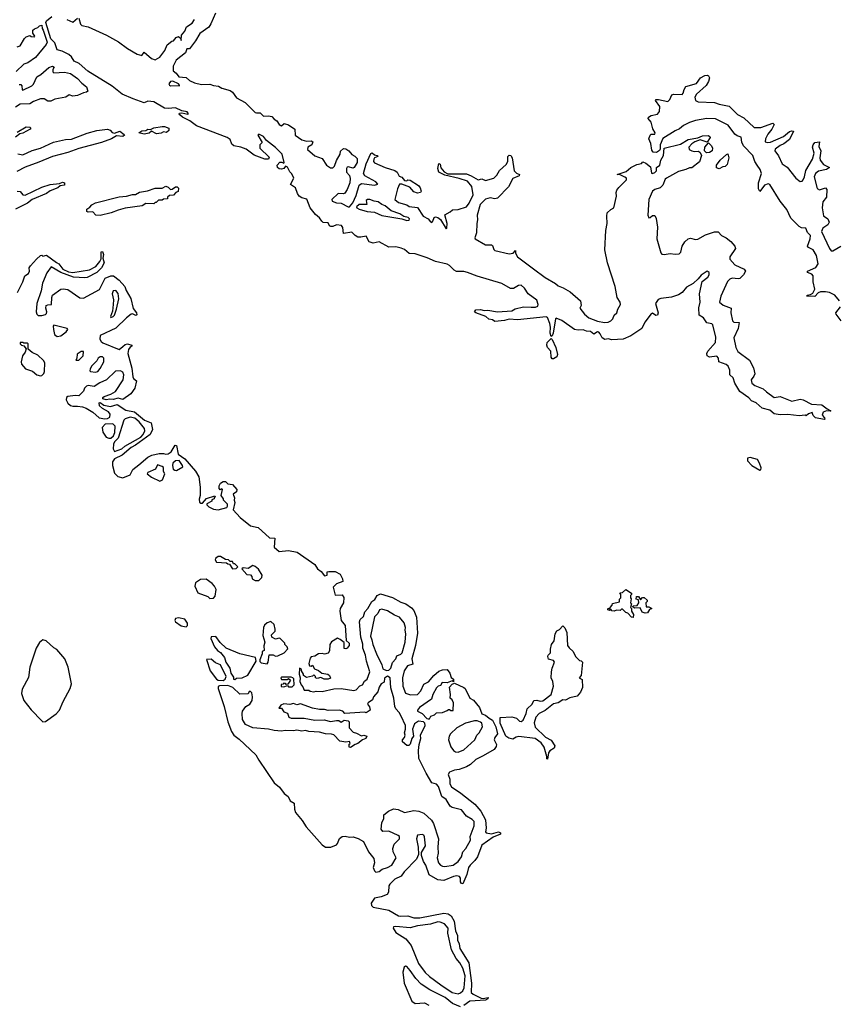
# Model space of a CAD drawing. Extents: x 2219101 to 2444320, y 201258 to 358766.
# Tile 317 of 349: x 2356600 to 2363455, y 309478 to 317734. Entities that reach past the tile are written whole.
import ezdxf

# ---------------------------------------------------------------- set-up
doc = ezdxf.new("R2010")
doc.units = 0

msp = doc.modelspace()

# ---------------------------------------------------------------- linework, layer by layer
at = {"layer": '0CON10XD'}
for points in [[(2358241.7, 317788.3), (2358202.1, 317697.9), (2358185, 317670), (2358111.1, 317618.9), (2358073.9, 317555), (2358025, 317490), (2358001.7, 317488.3), (2357990, 317455), (2357912.1, 317395), (2357886.2, 317345), (2357885.8, 317305), (2357913.3, 317285), (2357933.9, 317253.9), (2357995, 317248.8), (2358025, 317223.3), (2358065, 317203.3), (2358125, 317190), (2358195, 317193.3), (2358225, 317181.2), (2358267.3, 317177.3), (2358295, 317160), (2358365, 317140), (2358384.6, 317124.6), (2358417.2, 317077.2), (2358490.3, 317040.3), (2358575, 316956.2), (2358585, 316951.2), (2358615, 316953.3), (2358645, 316924.2), (2358685, 316927.8), (2358713, 316923), (2358735, 316898.8), (2358756, 316886), (2358775, 316853.3), (2358790, 316845), (2358796.2, 316843.8), (2358818, 316862), (2358855, 316852), (2358906.7, 316815), (2358910, 316765), (2358966.2, 316726.2), (2359004.4, 316714.4), (2359045, 316717.5), (2359058.3, 316708.3), (2359050.8, 316685), (2359015.8, 316665), (2359012.9, 316645), (2359075, 316592.5), (2359135, 316568.8), (2359172.5, 316515), (2359205, 316490), (2359225, 316490), (2359240.6, 316505), (2359257.3, 316552.7), (2359287.1, 316605), (2359290.3, 316629.7), (2359315, 316652.1), (2359335, 316651.1), (2359360.6, 316635), (2359385, 316602.5), (2359410.5, 316590.5), (2359428.3, 316568.3), (2359428.3, 316535), (2359405, 316493.8), (2359395, 316489.1), (2359355, 316500), (2359345, 316495.7), (2359340.6, 316485), (2359340.8, 316455), (2359365, 316426.2), (2359371.8, 316401.8), (2359366.8, 316365), (2359345, 316310.3), (2359325, 316280), (2359315, 316274.4), (2359270, 316275), (2359216.7, 316225), (2359220.8, 316210.8), (2359255, 316197.1), (2359295, 316194.1), (2359353.4, 316163.4), (2359365, 316164.2), (2359393.5, 316196.5), (2359420.3, 316259.7), (2359446.2, 316345), (2359465, 316359.6), (2359575, 316346.8), (2359602.5, 316355), (2359585.7, 316375), (2359495, 316425.3), (2359483.9, 316443.9), (2359505, 316525.6), (2359545, 316610.8), (2359555, 316615.8), (2359575, 316600.8), (2359597.5, 316595), (2359602.5, 316585), (2359575.7, 316574.3), (2359568, 316565), (2359567.1, 316545), (2359575, 316533.1), (2359665, 316494.4), (2359745, 316470), (2359765, 316453.8), (2359782.3, 316422.3), (2359805, 316413.3), (2359826.4, 316386.4), (2359845, 316382.5), (2359855, 316390), (2359875, 316388.8), (2359945, 316343.8), (2359958, 316325), (2359966.7, 316295), (2359960, 316285), (2359935, 316280), (2359905, 316291.2), (2359870.6, 316330.6), (2359804.2, 316354.2), (2359785, 316353.8), (2359766.7, 316315), (2359744.4, 316225), (2359775, 316200), (2359845, 316180), (2359865, 316168), (2359935, 316157.5), (2359982.5, 316085), (2360025, 316062.5), (2360045, 316037.5), (2360055, 316033.8), (2360065, 316043.8), (2360075.5, 316074.5), (2360085, 316080), (2360105, 316074.5), (2360127.6, 316057.6), (2360175, 315980), (2360180, 315985), (2360183.3, 316025), (2360163.9, 316096.1), (2360208.8, 316121.2), (2360230, 316140), (2360275, 316143.3), (2360345, 316163.6), (2360368.2, 316195), (2360402.9, 316265), (2360389.7, 316335), (2360355, 316378.5), (2360285, 316401.3), (2360165, 316428.6), (2360115, 316454), (2360106, 316485), (2360115, 316526.7), (2360125, 316522.5), (2360132.1, 316492.1), (2360158.5, 316458.5), (2360190.8, 316440.8), (2360345, 316440.4), (2360385.3, 316425.3), (2360445, 316390.8), (2360475, 316400), (2360505, 316386), (2360575, 316405.7), (2360600.7, 316429.3), (2360622.2, 316467.8), (2360679.6, 316520.4), (2360691.9, 316545), (2360693.6, 316586.4), (2360705, 316598.8), (2360716.7, 316595), (2360729.4, 316575), (2360746.2, 316466.2), (2360765, 316447.1), (2360790, 316435), (2360786.7, 316425), (2360735, 316402.9), (2360699.1, 316330.9), (2360605, 316238), (2360585, 316232), (2360545, 316240), (2360505, 316230), (2360460, 316185), (2360435.6, 316095), (2360439.2, 316055), (2360432.5, 316025), (2360430, 315945), (2360416.7, 315905), (2360420, 315895), (2360505, 315846), (2360557, 315847), (2360565, 315840), (2360575, 315807.5), (2360585, 315798.8), (2360705, 315770), (2360737.5, 315775), (2360758.3, 315798.3), (2360756.7, 315775), (2360774.4, 315745), (2360907.5, 315645), (2361005, 315572.5), (2361092.5, 315522.5), (2361115, 315501.2), (2361155.9, 315485.9), (2361215, 315451.2), (2361302.5, 315375), (2361307, 315337), (2361297.5, 315315), (2361334.3, 315265), (2361372, 315235), (2361445, 315206.2), (2361504.5, 315195.5), (2361535, 315197.9), (2361555, 315208.2), (2361572.3, 315225), (2361584, 315256), (2361605.6, 315274.4), (2361614.7, 315305.3), (2361637.1, 315345), (2361634.4, 315365), (2361610.3, 315405), (2361592.6, 315495), (2361528.3, 315695), (2361506.5, 315805), (2361513.9, 315965), (2361526.7, 316025), (2361522.5, 316085)], [(2363345, 314380), (2363272.5, 314395), (2363252.5, 314415), (2363245, 314440), (2363215, 314430), (2363195, 314412.5), (2363185, 314417.5), (2363135, 314412), (2363041.7, 314421.7), (2362975, 314420), (2362925, 314429.2), (2362889.9, 314459.9), (2362825, 314477.1), (2362775, 314520.8), (2362735, 314538.8), (2362714, 314564), (2362638, 314615), (2362595, 314686.7), (2362580.8, 314730.8), (2362554.3, 314754.3), (2362553.5, 314795), (2362539.7, 314829.7), (2362523.2, 314843.2), (2362461.2, 314865), (2362458.8, 314895), (2362445, 314911.2), (2362385, 314904.4), (2362363.3, 314915), (2362362, 314935), (2362368.8, 314955), (2362434.6, 315025.4), (2362437.9, 315072.1), (2362411.4, 315175), (2362402.4, 315182.4), (2362361.9, 315191.9), (2362333.6, 315233.6), (2362295.8, 315255.8), (2362293.2, 315316.8), (2362305.4, 315365.4), (2362301.2, 315435), (2362322.6, 315537.4), (2362370, 315575), (2362381.1, 315595), (2362382, 315615), (2362365, 315625.7), (2362315, 315591.9), (2362289.8, 315560.2), (2362247.3, 315522.7), (2362190.6, 315489.4), (2362153.1, 315445), (2362125, 315425.3), (2362065, 315407.6), (2361975, 315396.9), (2361953.6, 315386.4), (2361930.8, 315355), (2361952, 315275), (2361947.5, 315255), (2361935, 315254), (2361905, 315272.5), (2361895, 315267.5), (2361842.3, 315197.7), (2361816.3, 315143.7), (2361725, 315082.5), (2361658.8, 315055), (2361565, 315050.2), (2361535, 315058.8), (2361505, 315052.5), (2361482.5, 315065), (2361468.3, 315098.3), (2361455, 315113.3), (2361445, 315116.7), (2361415, 315096.7), (2361385, 315118), (2361352.5, 315122.5), (2361325, 315132), (2361281.2, 315128.8), (2361250.6, 315135), (2361145, 315210), (2361098.5, 315231.5), (2361092, 315225), (2361072.7, 315105), (2361065, 315082), (2361055, 315076.2), (2361047.1, 315105), (2361050.9, 315155), (2361045.6, 315185.6), (2361025, 315236), (2361015, 315242.5), (2360775, 315215.6), (2360705, 315222.5), (2360665, 315210.6), (2360585, 315202.5), (2360565, 315217.5), (2360533, 315223), (2360507.5, 315245), (2360424, 315275), (2360414.4, 315285), (2360425, 315300), (2360465, 315303.5), (2360495, 315294.4), (2360525, 315297.1), (2360605, 315284.2), (2360725, 315293.4), (2360755, 315309.2), (2360824.4, 315325.6), (2360887.8, 315322.2), (2360925, 315321.9), (2360945, 315330.6), (2360946.6, 315345), (2360935, 315381.2), (2360864.4, 315435), (2360831.7, 315481.7), (2360805, 315506.7), (2360782.5, 315505), (2360739.3, 315480.7), (2360715, 315478.8), (2360642, 315522), (2360435, 315582.5), (2360355, 315614), (2360325, 315621.1), (2360261.7, 315621.7), (2360243, 315633), (2360205, 315672.2), (2360185, 315682.9), (2360085, 315705.3), (2360017.1, 315737.1), (2359915, 315769.3), (2359865, 315773.5), (2359826.7, 315806.7), (2359798.2, 315818.2), (2359755, 315828.6), (2359695, 315825.2), (2359615, 315871.9), (2359565, 315858.3), (2359529.6, 315869.6), (2359505, 315919.2), (2359460.6, 315909.4), (2359435, 315911), (2359413, 315923), (2359385, 315951.3), (2359315, 315941.5), (2359309.9, 315989.9), (2359297.1, 316007.2), (2359255, 316014), (2359225, 315999.8), (2359208.6, 315998.6), (2359198.4, 316005), (2359185, 316029.4), (2359145, 316034.3), (2359133.3, 316043.3), (2359115, 316071.3), (2359079.9, 316099.9), (2359036, 316155), (2359007.9, 316227.9), (2358965, 316240), (2358943.3, 316253.3), (2358929.3, 316275), (2358912.1, 316325), (2358870.4, 316350.4), (2358897.9, 316405), (2358882, 316442), (2358865, 316459.2), (2358845, 316496), (2358830, 316505), (2358814, 316485), (2358795, 316479.2), (2358775, 316483.1), (2358761.5, 316495), (2358758, 316515), (2358782.3, 316537.7), (2358798.7, 316538.7), (2358815, 316530), (2358818.8, 316535), (2358799.6, 316605), (2358745, 316661.1), (2358670.6, 316720.6), (2358643.3, 316755), (2358605, 316772.5), (2358597.5, 316765), (2358632.5, 316705), (2358612.5, 316685), (2358614, 316655), (2358690.5, 316580.5), (2358687.3, 316562.7), (2358656.7, 316565), (2358565, 316598.5), (2358497.6, 316647.6), (2358455, 316664.6), (2358395, 316675.5), (2358379.6, 316689.6), (2358365, 316730), (2358340, 316745), (2358083.2, 316843.2), (2358025.6, 316885.6), (2357966.2, 316915), (2357943.8, 316935), (2357937.5, 316945), (2357940.7, 316949.3), (2357958.3, 316951.7), (2358010, 316940), (2358016.7, 316945), (2358005, 316960), (2357959.7, 316969.7), (2357905, 316995.4), (2357845, 316988.6), (2357815, 316992.7), (2357725, 317045.8), (2357675, 317051.1), (2357645, 317037.1), (2357550.6, 317070.6), (2357459.9, 317109.9), (2357375, 317175.7), (2357170.5, 317300.5), (2357097.3, 317367.3), (2357057.1, 317387.1), (2357035, 317422.2), (2357012.6, 317442.6), (2356955, 317468.8), (2356915, 317479.6), (2356895, 317540), (2356862.3, 317572.3), (2356818.8, 317708.8), (2356824.3, 317725), (2356870.6, 317759.4)], [(2356995, 317734.4), (2357045, 317712.2), (2357083.8, 317746.2)], [(2357095, 317745.4), (2357111.1, 317695), (2357121.4, 317685), (2357175, 317674.2), (2357326.6, 317603.4), (2357428.7, 317548.7), (2357505, 317490.6), (2357585, 317443.1), (2357625, 317432.9), (2357645, 317460), (2357705, 317409.1), (2357735, 317395.8), (2357775, 317420), (2357815.6, 317475), (2357837, 317523), (2357875, 317552.5), (2357890, 317555), (2357911.2, 317585), (2357932.5, 317592.5), (2357950, 317575), (2357955, 317560), (2357957.5, 317605), (2357985, 317637.5), (2357997.5, 317672.5), (2358045.7, 317705), (2358066, 317735)], [(2356580, 317505), (2356605, 317513.8), (2356640, 317575), (2356655, 317590.6), (2356685, 317600), (2356695, 317593.3), (2356725, 317590), (2356727.5, 317595), (2356710.7, 317620.7), (2356711.2, 317645), (2356725, 317658), (2356752.5, 317667.5), (2356765, 317682.5), (2356787, 317687), (2356788.3, 317658.3), (2356797.5, 317645), (2356830, 317545), (2356823.3, 317525), (2356733.2, 317416.8), (2356669.1, 317370.9), (2356635, 317360.8), (2356571.7, 317298.3)], [(2356595, 317189.2), (2356610, 317190), (2356618, 317178), (2356620, 317145), (2356625, 317142.5), (2356701.2, 317178.8), (2356716.1, 317193.9), (2356745, 317254.3), (2356776.7, 317273.3), (2356845, 317333.3), (2356875, 317342.5), (2356890, 317335), (2356877.5, 317315), (2356877.5, 317295), (2356885, 317287.5), (2356975, 317293.8), (2357025, 317281.2), (2357085, 317240), (2357120.3, 317200.3), (2357159.3, 317169.3), (2357172.5, 317135), (2357160, 317125), (2357135, 317121.2), (2357085, 317098), (2357045, 317092.5), (2357015, 317102.5), (2356985.8, 317084.2), (2356895, 317066.7), (2356860.8, 317049.2), (2356835, 317051.2), (2356805, 317070), (2356775, 317070), (2356715, 317048.8), (2356685, 317026.7), (2356605, 317023.8), (2356565, 316998.8)], [(2357940, 317180), (2357940, 317185), (2357932.5, 317195), (2357885, 317217.5), (2357865, 317215.8), (2357851.8, 317195), (2357854.7, 317184.7), (2357865, 317180), (2357935, 317182.5), (2357940, 317180)], [(2363472.5, 315375), (2363433.9, 315423.9), (2363390, 315445), (2363355, 315452.9), (2363315, 315452.2), (2363295, 315441.9), (2363267, 315413), (2363200, 315415), (2363203.8, 315425), (2363230.5, 315429.5), (2363248.8, 315441.2), (2363267.3, 315475), (2363253.5, 315535), (2363252.4, 315585), (2363240.8, 315600.8), (2363206.2, 315615), (2363206, 315625), (2363274, 315655), (2363296, 315685), (2363282, 315755), (2363252.7, 315802.7), (2363212.7, 315822.7), (2363206.7, 315835), (2363226.7, 315895), (2363230, 315925), (2363205, 315950), (2363190, 315985), (2363155, 315988.8), (2363135, 316000), (2363065, 316068.8), (2363031.2, 316141.2), (2362975, 316211.4), (2362890.8, 316350.8), (2362875, 316357.3), (2362844.4, 316345), (2362805, 316293.3), (2362793.9, 316313.9), (2362794.1, 316365), (2362818.8, 316445), (2362808.3, 316478.3), (2362783.2, 316513.2), (2362764.6, 316544.6), (2362746.2, 316595), (2362668.5, 316675), (2362655, 316706.7), (2362648.3, 316748.3), (2362615, 316760.4), (2362595.6, 316775), (2362539.5, 316849.5), (2362435, 316901.1), (2362360, 316905), (2362265, 316887.6), (2362215, 316871.3), (2362165, 316845.3), (2362131.4, 316818.6), (2362095, 316802.3), (2361992.2, 316737.8), (2361971.4, 316685), (2361971.2, 316648.8), (2361964.3, 316635.7), (2361940.6, 316619.4), (2361912.5, 316622.5), (2361899.7, 316639.7), (2361892, 316695), (2361876.2, 316735), (2361885, 316765.8), (2361895, 316772.5), (2361925, 316773.8), (2361928.8, 316785), (2361907.5, 316817.5), (2361895.3, 316875), (2361870, 316905), (2361871.4, 316915), (2361895, 316929.2), (2361947.7, 316942.3), (2361964.4, 316964.4), (2361967, 317007), (2361931.2, 317055), (2361936, 317064), (2361955, 317065.4), (2362035, 317046.2), (2362052, 317065), (2362067.7, 317102.3), (2362085, 317108), (2362155, 317106.7), (2362163.9, 317116.1), (2362171.1, 317148.9), (2362185, 317173.8), (2362275, 317198.8), (2362307.5, 317245), (2362345, 317266.2), (2362365, 317268.6), (2362375, 317264), (2362384.4, 317245), (2362375.8, 317215), (2362355, 317181.2), (2362275, 317108.8), (2362260.8, 317085), (2362266, 317055), (2362290, 317045), (2362425, 317039.3), (2362465, 317024.2), (2362548.2, 317008.2), (2362619.4, 316939.4), (2362671.7, 316911.7), (2362758.8, 316828.8), (2362815, 316830), (2362915, 316866.7), (2362926.7, 316855), (2362905.8, 316814.2), (2362873.8, 316775), (2362851.9, 316735), (2362850.3, 316710.3), (2362872.4, 316702.4), (2362895, 316705.7), (2363003.3, 316755), (2363055, 316796.2), (2363075, 316802.5), (2363088.3, 316798.3), (2363055, 316730), (2363006.2, 316693.8), (2362975, 316680), (2362935, 316646.9), (2362931.2, 316635), (2362961.2, 316591.2), (2362992.5, 316525), (2363036, 316496), (2363107.7, 316405), (2363145, 316376.7), (2363160.6, 316379.4), (2363170.2, 316389.8), (2363181.1, 316415), (2363191.2, 316468.8), (2363248, 316565), (2363260, 316615), (2363248, 316665), (2363252, 316685), (2363266.4, 316703.6), (2363305, 316710), (2363300.7, 316670.7), (2363317.5, 316635), (2363307.5, 316575), (2363311.2, 316555), (2363339.2, 316519.2), (2363390, 316495), (2363365, 316476.7), (2363297.9, 316462.1), (2363272, 316445), (2363261.1, 316415), (2363285, 316316.7), (2363305, 316308), (2363355, 316323.3), (2363368.3, 316308.3), (2363363.8, 316245), (2363335, 316206.7), (2363327.1, 316155), (2363340, 316090), (2363376.7, 316065), (2363386.7, 316035), (2363375, 316012.5), (2363333.6, 315986.4), (2363323.6, 315956.4), (2363389.2, 315815), (2363405, 315796), (2363417.5, 315795), (2363485, 315834.3)], [(2356579.5, 316790.5), (2356655, 316835.8), (2356685, 316833.3), (2356693.3, 316825), (2356688.8, 316815), (2356625, 316782.5), (2356602.3, 316777.7), (2356565, 316749.2)], [(2356585, 316607.5), (2356625, 316600), (2356705, 316638), (2356773.3, 316655), (2356883.5, 316706.5), (2356985, 316728.1), (2357035, 316731.4), (2357165, 316781.5), (2357245.7, 316804.3), (2357335.8, 316815.8), (2357358, 316808), (2357375, 316786.7), (2357395, 316782.5), (2357439.3, 316799.3), (2357475, 316770), (2357477.5, 316765), (2357465, 316754), (2357410.7, 316759.3), (2357370, 316735), (2357285, 316704.6), (2357095, 316653.8), (2357005, 316618.8), (2356875, 316586.2), (2356760.3, 316539.7), (2356645, 316497.9), (2356575, 316460)], [(2357645, 316773.8), (2357600, 316785), (2357625, 316802.5), (2357657, 316803), (2357673.6, 316816.4), (2357697.5, 316812.5), (2357725, 316827.5), (2357795, 316837.5), (2357815, 316837.5), (2357850, 316825), (2357850, 316805), (2357831.7, 316788.3), (2357805, 316792.5), (2357785, 316781.2), (2357747, 316777), (2357705, 316800), (2357685, 316782.5), (2357645, 316773.8)], [(2361522.5, 316085), (2361526.7, 316115), (2361555, 316142.5), (2361582.5, 316155), (2361603.8, 316255), (2361601.5, 316285), (2361607.2, 316305), (2361622.7, 316327.3), (2361688.6, 316391.4), (2361686.9, 316405), (2361675, 316413.4), (2361635, 316431.4), (2361610, 316435), (2361685, 316461.9), (2361725, 316493.1), (2361775, 316520.6), (2361813.3, 316526.7), (2361825, 316542.5), (2361850.7, 316530.7), (2361888.8, 316498.8), (2361897, 316447), (2361905, 316443.3), (2361925, 316452), (2361938.8, 316465), (2361940, 316495), (2361966.7, 316515), (2361976.7, 316555), (2361998.8, 316595), (2362003.6, 316656.4), (2362139.3, 316690.7), (2362205, 316730), (2362285, 316742.5), (2362325, 316758.8), (2362371.7, 316761.7), (2362386.7, 316755), (2362388.8, 316745), (2362365, 316707.5), (2362305, 316727.5), (2362259.3, 316710.7), (2362235, 316693.3), (2362210, 316665), (2362212.5, 316645), (2362235, 316632.5), (2362255, 316627.5), (2362291.7, 316631.7), (2362305, 316620), (2362317.5, 316595), (2362298.8, 316541.2), (2362235, 316492.5), (2362215, 316492.5), (2362185, 316477.5), (2362125, 316461.2), (2362023.3, 316405), (2362012, 316395), (2361993.3, 316346.7), (2361970, 316325), (2361925, 316310), (2361905, 316296.2), (2361875, 316226.2), (2361866.2, 316095), (2361875, 316073.3), (2361885.8, 316074.2), (2361905, 316092.5), (2361925, 316092.5), (2361937.3, 316067.3), (2361948.8, 315995), (2361943.3, 315895), (2361975, 315780), (2361985, 315767.5), (2362004.2, 315764.2), (2362055, 315774), (2362096.1, 315766.1), (2362129.7, 315770.3), (2362144.2, 315785), (2362154.5, 315835.5), (2362178.1, 315871.9), (2362205, 315896.7), (2362225, 315901.2), (2362265, 315891.4), (2362285, 315893.1), (2362350.9, 315929.1), (2362425, 315954.3), (2362455, 315953.8), (2362483.3, 315925), (2362524.4, 315904.4), (2362562.5, 315875), (2362596, 315835), (2362601.2, 315815), (2362553.6, 315746.4), (2362554.4, 315725), (2362595, 315679.2), (2362675, 315641.2), (2362686.7, 315625), (2362668.8, 315595), (2362637.4, 315562.6), (2362625, 315559.4), (2362575, 315566.9), (2362555, 315558.9), (2362535, 315539.5), (2362477.5, 315415), (2362466.7, 315365), (2362499.5, 315339.5), (2362565.9, 315315.9), (2362563.5, 315275), (2362577.9, 315207.9), (2362587.7, 315197.7), (2362633.6, 315193.6), (2362625.4, 315145), (2362587.1, 315065), (2362603.6, 314983.6), (2362622.6, 314952.6), (2362718.5, 314878.5), (2362752.9, 314815), (2362762.9, 314765), (2362756.4, 314743.6), (2362734.4, 314715), (2362740, 314685), (2362765, 314665.6), (2362835, 314639.2), (2362862.1, 314612.1), (2362925, 314566.2), (2362975, 314574.3), (2363075, 314534.2), (2363145, 314550.8), (2363170, 314545), (2363239.4, 314509.4), (2363326, 314505), (2363369.3, 314469.3), (2363400, 314455), (2363395, 314450), (2363365, 314452.5), (2363337, 314443), (2363328.3, 314418.3), (2363347.5, 314395), (2363350, 314385), (2363345, 314380)], [(2362358.3, 316618.3), (2362342.5, 316635), (2362344.1, 316665.9), (2362375, 316700), (2362400, 316675), (2362410, 316655), (2362405.8, 316634.2), (2362385, 316620), (2362358.3, 316618.3)], [(2362465, 316483.3), (2362441.7, 316491.7), (2362441.2, 316515), (2362474.1, 316555.9), (2362525, 316602.5), (2362537.5, 316607.5), (2362546, 316575), (2362531.2, 316518.8), (2362516.1, 316503.9), (2362495, 316500), (2362465, 316483.3)], [(2356580, 316295), (2356605, 316292.5), (2356627.5, 316265), (2356645, 316261.2), (2356785, 316328.8), (2356855, 316351.2), (2356935, 316360), (2356958.8, 316371.2), (2356975.6, 316365.6), (2356975, 316346.7), (2356938.3, 316341.7), (2356918.8, 316325), (2356855, 316298.1), (2356824, 316275), (2356704.6, 316225.4), (2356665, 316195.6), (2356565, 316145.6)], [(2357275, 316092.5), (2357237.5, 316095), (2357212.3, 316122.3), (2357175, 316118.8), (2357162.5, 316125), (2357164.3, 316145.7), (2357188.6, 316161.4), (2357205, 316182.5), (2357235, 316197.5), (2357435, 316247.5), (2357495, 316252.5), (2357545, 316267.5), (2357571.7, 316268.3), (2357605, 316287.5), (2357671.7, 316298.3), (2357735, 316320), (2357795, 316320), (2357825, 316337.5), (2357845, 316330), (2357865, 316310), (2357878.3, 316311.7), (2357905, 316332.5), (2357921.7, 316331.7), (2357931.7, 316321.7), (2357928.3, 316291.7), (2357910, 316285), (2357888.3, 316261.7), (2357855, 316260), (2357840, 316245), (2357838.3, 316231.7), (2357805, 316230), (2357795, 316220), (2357765, 316220), (2357745, 316200), (2357735, 316200), (2357725, 316190), (2357658.3, 316191.7), (2357627, 316173), (2357485, 316152.5), (2357425, 316137.5), (2357366.4, 316113.6), (2357275, 316092.5)], [(2359845, 316048.8), (2359865, 316053.3), (2359867.5, 316065), (2359856.1, 316076.1), (2359822, 316082), (2359787.5, 316105), (2359715, 316130), (2359663.6, 316173.6), (2359635, 316183.8), (2359605, 316205.8), (2359570.7, 316210.7), (2359535, 316226), (2359515, 316226.2), (2359503.9, 316216.1), (2359510, 316185), (2359445, 316183.8), (2359424.2, 316165), (2359426.7, 316155), (2359446.7, 316145), (2359514, 316124), (2359575, 316120), (2359635, 316090.6), (2359805, 316062.5), (2359845, 316048.8)], [(2356582.6, 315447.4), (2356625.8, 315535), (2356643.9, 315586.1), (2356672.5, 315605), (2356682.5, 315625), (2356678.3, 315651.7), (2356690.7, 315669.3), (2356740, 315725), (2356775, 315757.5), (2356785, 315760), (2356795, 315750), (2356825, 315760), (2356908.1, 315698.1), (2356927.1, 315685), (2356960.9, 315640.9), (2357008.8, 315618.8), (2357045, 315614), (2357184.3, 315635.7), (2357237.1, 315662.9), (2357271.2, 315705), (2357283, 315727), (2357283.3, 315786.7), (2357295, 315790), (2357302.5, 315765), (2357297.5, 315735), (2357307.5, 315695), (2357285, 315652), (2357248, 315615), (2357165, 315572), (2357145, 315568), (2357052.5, 315575), (2356943.8, 315615), (2356865, 315660), (2356828.5, 315611.5), (2356791.8, 315525), (2356778.9, 315461.1), (2356743.6, 315355), (2356737.5, 315285), (2356744.3, 315264.3), (2356755, 315253.8), (2356785, 315252.5), (2356815, 315262.5), (2356825, 315270), (2356828.8, 315285), (2356818, 315315), (2356822.5, 315337.5), (2356835, 315343.8), (2356866.7, 315345), (2356868.6, 315405), (2356875.7, 315425), (2356945, 315473.1), (2356965, 315477.5), (2357005, 315472.5), (2357105, 315400.6), (2357135, 315399.5), (2357269.6, 315470.4), (2357315.8, 315565), (2357363.3, 315585), (2357385.8, 315585), (2357435, 315550.8), (2357481.4, 315495), (2357492.5, 315462.5), (2357531.4, 315395), (2357551.2, 315311.2), (2357580, 315275), (2357581.7, 315258.3), (2357575, 315253.8), (2357545, 315267.5), (2357535, 315263.3), (2357495.6, 315234.4), (2357405, 315147.1), (2357275, 315086.7), (2357272, 315055), (2357282, 315035), (2357296.2, 315025), (2357435, 314967.5), (2357466, 314994), (2357485, 315011.2), (2357505, 315015.8), (2357540, 315005), (2357540, 314995), (2357525, 314987.5), (2357511.4, 314968.6), (2357506.5, 314935), (2357540.9, 314810.9), (2357547.9, 314737.9), (2357554.4, 314724.4), (2357580, 314705), (2357565.8, 314645), (2357531.2, 314595), (2357465, 314550), (2357425, 314560), (2357385, 314549.2), (2357355, 314552), (2357325, 314546), (2357297.5, 314555), (2357296.7, 314565), (2357307.5, 314575), (2357365, 314593.8), (2357403.3, 314615), (2357466.8, 314713.2), (2357473.8, 314755), (2357465, 314777.5), (2357445, 314790), (2357404.2, 314785.8), (2357326.8, 314713.2), (2357271.7, 314688.3), (2357225, 314657.5), (2357175, 314666), (2357159.3, 314660.7), (2357143.3, 314645), (2357135, 314620), (2357095, 314580), (2357065, 314582.5), (2357005, 314573.3), (2356993.6, 314566.4), (2356988.8, 314545), (2357005, 314516.7), (2357025, 314498.8), (2357045, 314492), (2357085, 314493.3), (2357126.2, 314486.2), (2357157.1, 314477.1), (2357212.2, 314442.2), (2357265, 314394), (2357315, 314386), (2357335, 314389.2), (2357355, 314401.2), (2357359.2, 314425), (2357345, 314446.2), (2357295, 314473.3), (2357268.8, 314495), (2357265, 314520), (2357275, 314522.5), (2357305, 314501.2), (2357360.3, 314490.3), (2357416.2, 314506.2), (2357490.4, 314460.4), (2357563.3, 314445), (2357646.9, 314376.9), (2357702.1, 314352.1), (2357714.1, 314295.9), (2357692.9, 314255), (2357572, 314165), (2357534.5, 314145.5), (2357458.1, 314081.9), (2357395, 314050), (2357378.8, 314025), (2357378, 313995), (2357395, 313930), (2357422.3, 313902.3), (2357465, 313892.5), (2357525, 313916), (2357548.9, 313961.1), (2357598.2, 314001.8), (2357675, 314064.5), (2357708.5, 314081.5), (2357770, 314095), (2357805, 314096.5), (2357825, 314090), (2357845, 314094.2), (2357870.9, 314109.1), (2357904, 314165), (2357915, 314163.3), (2357929.3, 314089.3), (2357985, 314052.5), (2358075, 313947.5), (2358101.7, 313901.7), (2358114.4, 313815), (2358112.5, 313745), (2358103.8, 313713.8), (2358107, 313687), (2358118.3, 313678.3), (2358131.7, 313678.3), (2358165, 313717.5), (2358235, 313740), (2358240, 313735), (2358230, 313725), (2358230, 313715), (2358211.7, 313708.3), (2358210, 313695), (2358170, 313675), (2358170, 313665), (2358185, 313647.5), (2358225, 313628), (2358265, 313622.5), (2358335.7, 313644.3), (2358343.3, 313655), (2358341.7, 313671.7), (2358310, 313705), (2358310, 313715), (2358290, 313745), (2358300, 313795), (2358295, 313800), (2358281.7, 313791.7), (2358272.5, 313802.5), (2358273.3, 313825), (2358285, 313847.5), (2358305, 313860), (2358325, 313860), (2358345, 313842.5), (2358385, 313837.5), (2358420, 313795), (2358417.5, 313775), (2358390, 313755), (2358400, 313725), (2358397.5, 313705), (2358403.3, 313685), (2358390, 313625), (2358448.5, 313558.5), (2358535, 313488.8), (2358600, 313475), (2358695, 313390), (2358740, 313385), (2358735, 313310), (2358775, 313273.3), (2358855, 313284), (2358927.7, 313267.7), (2359074.3, 313164.3), (2359098.3, 313128.3), (2359127.1, 313107.1), (2359155, 313070), (2359177.5, 313075), (2359177.5, 313102.5), (2359192, 313108), (2359245, 313106), (2359286.7, 313085), (2359307.5, 313045), (2359308.3, 313021.7), (2359255.9, 313004.1), (2359227.5, 312975), (2359245, 312907.5), (2359305, 312910), (2359318.3, 312888.3), (2359314, 312845), (2359286, 312795), (2359285.6, 312775), (2359296, 312695), (2359328, 312655), (2359338.3, 312528.3), (2359362.5, 312505), (2359362.5, 312485), (2359346.1, 312463.9), (2359335, 312457.5), (2359320, 312460), (2359321.7, 312511.7), (2359286, 312536), (2359263.3, 312546.7), (2359215, 312516.7), (2359201.2, 312495), (2359198.3, 312441.7), (2359187, 312423), (2359155, 312413.3), (2359135, 312420), (2359105, 312416.7), (2359075, 312396.7), (2359045, 312390), (2359035, 312380), (2359023.3, 312335), (2359030, 312315), (2359045, 312312.5), (2359055, 312320), (2359071.7, 312291.7), (2359105, 312276.7), (2359133.3, 312253.3), (2359182.5, 312245), (2359196.7, 312235), (2359206.4, 312213.6), (2359185, 312202.5), (2359152.5, 312202.5), (2359125, 312217.5), (2359095, 312210), (2359080, 312215), (2359080, 312225), (2359065, 312240), (2359055, 312230), (2359005, 312217.5), (2358980, 312235), (2358980, 312245), (2358962.5, 312272.5), (2358962.5, 312285), (2358945, 312296.7), (2358942.5, 312245), (2358952.5, 312215), (2358947.5, 312185), (2358960, 312155), (2358975, 312140), (2358985, 312112.5), (2359025, 312112.5), (2359035, 312103.3), (2359065, 312096.7), (2359085, 312103.3), (2359135, 312100), (2359235, 312123.3), (2359295, 312126.7), (2359401.7, 312108.3), (2359420, 312115), (2359451.7, 312148.3), (2359475, 312157.5), (2359492, 312188), (2359513.3, 312205), (2359536, 312265), (2359508, 312355), (2359500, 312405), (2359475.7, 312465), (2359477.1, 312497.1), (2359460, 312555), (2359448.8, 312685), (2359453.3, 312705), (2359481.4, 312728.6), (2359495, 312768.8), (2359519.2, 312795), (2359552.5, 312855), (2359577, 312873), (2359597.5, 312905), (2359625, 312920), (2359725, 312890), (2359795, 312848.8), (2359836.8, 312836.8), (2359885, 312802.5), (2359905, 312778.8), (2359925.7, 312724.3), (2359935, 312590), (2359917.8, 312485), (2359888.8, 312375), (2359895, 312330), (2359852.5, 312315), (2359823.3, 312275), (2359810, 312215), (2359813.3, 312145), (2359835, 312087.5), (2359877, 312073), (2359935, 312076.2), (2359963.8, 312105), (2359988.8, 312161.2), (2360027.5, 312182.5), (2360072.5, 312235), (2360115, 312271.4), (2360145, 312282), (2360185, 312286.2), (2360206.2, 312255), (2360217.5, 312217.5), (2360236.7, 312205), (2360237.5, 312182.5), (2360225, 312190), (2360185, 312172.5), (2360143.6, 312176.4), (2360128.3, 312151.7), (2360110, 312145), (2360095, 312130), (2360063.8, 312075), (2360052.5, 312037.5), (2359953.3, 311965), (2359936.7, 311945), (2359936.7, 311935), (2359973.3, 311915), (2360013.6, 311873.6), (2360025, 311870), (2360035, 311872.5), (2360046.7, 311893.3), (2360076.7, 311905), (2360095, 311922.5), (2360145, 311923.3), (2360185, 311940), (2360195, 311950), (2360205, 311950), (2360215, 311940), (2360235, 311940), (2360236, 312005), (2360225, 312030), (2360210, 312045), (2360213.3, 312075), (2360203, 312137), (2360225, 312162.5), (2360245, 312170), (2360323.8, 312135), (2360334, 312125), (2360375, 312043.8), (2360405, 312028.8), (2360455, 311967.5), (2360475, 311912.5), (2360505, 311903.3), (2360535, 311876.7), (2360565, 311860), (2360592.9, 311805), (2360605.8, 311744.2), (2360582.5, 311715), (2360577.5, 311695), (2360596.4, 311656.4), (2360595, 311640), (2360577.5, 311615), (2360485, 311561.2), (2360425, 311530), (2360380.6, 311489.4), (2360345, 311469.2), (2360285, 311445.8), (2360245, 311441.9), (2360205, 311424), (2360192.5, 311405), (2360206.5, 311366.5), (2360205.6, 311325), (2360219.8, 311299.8), (2360299.1, 311249.1), (2360416.7, 311155), (2360466, 311096), (2360504.6, 311025), (2360511.5, 310955), (2360506.2, 310925), (2360512.5, 310915), (2360555, 310905.7), (2360615, 310923.8), (2360632.5, 310915), (2360632.5, 310905), (2360569.7, 310880.3), (2360475, 310812.5), (2360437.5, 310715), (2360417.1, 310682.9), (2360375.6, 310645), (2360362.5, 310625), (2360349.1, 310565), (2360315, 310486.7), (2360305, 310490), (2360296.2, 310505), (2360295.7, 310535), (2360288.5, 310548.5), (2360265, 310554.5), (2360238.1, 310548.1), (2360155, 310514.5), (2360105, 310522.1), (2360032.7, 310562.7), (2360005.3, 310645), (2359986.2, 310675), (2359968.6, 310725), (2359969.2, 310750.8), (2360002, 310805), (2359995, 310882.5), (2359988.8, 310895), (2359975, 310902.5), (2359935, 310896.2), (2359928, 310865), (2359942, 310795), (2359943.8, 310735), (2359928, 310695), (2359825, 310588.2), (2359798.9, 310551.1), (2359745, 310527.1), (2359703.3, 310485), (2359695, 310470), (2359692.8, 310417.2), (2359681.4, 310398.6), (2359631.5, 310378.5), (2359575, 310367.1), (2359546.5, 310325), (2359549.4, 310305), (2359565, 310292.5), (2359695, 310265.7), (2359775, 310220), (2359795, 310215.8), (2359855, 310220)], [(2357365, 315237.5), (2357385, 315244), (2357395.8, 315255), (2357412, 315305), (2357432.3, 315392.3), (2357425, 315437.5), (2357405, 315462.5), (2357385, 315460), (2357374, 315436), (2357386, 315385), (2357384.2, 315345), (2357379.3, 315290.7), (2357360, 315245), (2357365, 315237.5)], [(2363488.3, 315208.3), (2363445, 315263.3), (2363444.2, 315275), (2363482.5, 315325)], [(2356915, 315077.1), (2356945, 315082.2), (2356990.8, 315115), (2357002.5, 315135), (2356997.5, 315145), (2356885, 315172.5), (2356880, 315165), (2356882.9, 315135), (2356893, 315093), (2356915, 315077.1)], [(2361065, 314888.8), (2361055, 314902.5), (2361052.5, 314955), (2361025.8, 314985.8), (2361020, 315005), (2361023.3, 315026.7), (2361055, 315060), (2361065, 315051.4), (2361095.4, 314985), (2361110.6, 314925), (2361105, 314906.7), (2361075, 314891.2), (2361065, 314888.8)], [(2356775, 314746.7), (2356785, 314750), (2356802.3, 314767.7), (2356809.2, 314785), (2356810, 314855), (2356800, 314875), (2356751.7, 314921.7), (2356703.6, 314943.6), (2356670.7, 314970.7), (2356670, 315015), (2356665, 315022.5), (2356635, 315020), (2356625, 315026.2), (2356604.2, 315025.8), (2356603.3, 315015), (2356615, 315003.8), (2356635, 315000), (2356653, 314973), (2356646, 314945), (2356624.4, 314915), (2356613.3, 314865), (2356615, 314843.8), (2356650, 314805), (2356707.7, 314787.7), (2356745, 314756.7), (2356775, 314746.7)], [(2357095, 314877.5), (2357132.5, 314915), (2357135, 314950), (2357115, 314952.5), (2357081.7, 314928.3), (2357080, 314895), (2357070, 314880), (2357095, 314877.5)], [(2357235, 314778), (2357255, 314784), (2357275, 314807.5), (2357306, 314865), (2357306.2, 314895), (2357295, 314906.7), (2357275, 314906.7), (2357257.5, 314895), (2357246.7, 314873.3), (2357205, 314830), (2357190, 314805), (2357188.3, 314788.3), (2357195, 314782.5), (2357235, 314778)], [(2357395, 314113.3), (2357455.6, 314134.4), (2357482.7, 314157.3), (2357617, 314233), (2357635.7, 314254.3), (2357648, 314285), (2357646.7, 314305), (2357602.5, 314362.5), (2357565, 314391.2), (2357525, 314401.2), (2357485, 314386.2), (2357474.3, 314375.7), (2357425.8, 314224.2), (2357396.1, 314193.9), (2357386.2, 314175), (2357384, 314135), (2357395, 314113.3)], [(2357365, 314223.3), (2357385.7, 314244.3), (2357397.3, 314272.7), (2357400, 314325), (2357385, 314341.2), (2357374.2, 314344.2), (2357318, 314342), (2357292, 314315), (2357296, 314275), (2357324.4, 314234.4), (2357346.4, 314223.6), (2357365, 314223.3)], [(2362805, 313957.5), (2362815, 313960), (2362816.2, 313975), (2362803.8, 314015), (2362785, 314046.7), (2362725, 314063.3), (2362702, 314058), (2362701.2, 314035), (2362740, 313995), (2362805, 313957.5)], [(2357775, 313863.8), (2357797.5, 313875), (2357816, 313925), (2357806.7, 313945), (2357805, 313977.5), (2357795, 313986.7), (2357755, 314000), (2357740, 313965), (2357673.9, 313936.1), (2357670, 313925), (2357705, 313897.5), (2357775, 313863.8)], [(2357915, 313954.2), (2357966.7, 313985), (2357966, 313996), (2357937, 314037), (2357905, 314033.3), (2357884.2, 314015), (2357881.2, 313995), (2357887.5, 313965), (2357900, 313955), (2357915, 313954.2)], [(2358385, 313130), (2358415, 313132.5), (2358430, 313145), (2358405, 313170), (2358391.7, 313171.7), (2358385, 313190), (2358365, 313190), (2358350, 313205), (2358325, 313207.5), (2358285, 313233.3), (2358265, 313233.3), (2358242.5, 313215), (2358240, 313205), (2358250, 313185), (2358335, 313180), (2358345, 313170), (2358358.3, 313168.3), (2358385, 313130)], [(2358605, 313032.5), (2358630, 313055), (2358632.5, 313075), (2358602.5, 313125), (2358575, 313147.5), (2358555, 313157.5), (2358515, 313132.5), (2358475, 313137.5), (2358461.7, 313128.3), (2358505, 313082.5), (2358535, 313080), (2358547.5, 313065), (2358550, 313045), (2358575, 313032.5), (2358605, 313032.5)], [(2358195, 312880), (2358225, 312883.3), (2358239.3, 312900.7), (2358246.7, 312955), (2358233.6, 312983.6), (2358212.5, 313005), (2358163, 313043), (2358115, 313038.8), (2358075, 313012.5), (2358068.8, 312985), (2358095, 312927.5), (2358177, 312897), (2358195, 312880)], [(2361745, 312720), (2361730, 312725), (2361698.3, 312758.3), (2361681.7, 312761.7), (2361655, 312790), (2361645, 312790), (2361635, 312780), (2361605, 312782.5), (2361585, 312773.3), (2361565, 312777.5), (2361555, 312790), (2361545, 312780), (2361530, 312785), (2361535, 312800), (2361550, 312790), (2361550, 312805), (2361567, 312823), (2361571.7, 312838.3), (2361628.3, 312851.7), (2361630, 312875), (2361640, 312885), (2361640, 312915), (2361632.5, 312927.5), (2361655, 312930), (2361683, 312957), (2361730, 312925), (2361730, 312915), (2361720, 312905), (2361720, 312885), (2361727.5, 312877.5), (2361720, 312845), (2361730, 312835), (2361720, 312805), (2361730, 312795), (2361730, 312775), (2361747, 312747), (2361745, 312720)], [(2361845, 312757.5), (2361820, 312765), (2361801.7, 312801.7), (2361755, 312800), (2361741.7, 312811.7), (2361745, 312820), (2361778.3, 312821.7), (2361790, 312845), (2361788.3, 312868.3), (2361770, 312875), (2361771.7, 312898.3), (2361788.3, 312898.3), (2361805, 312870), (2361821.7, 312888.3), (2361835, 312890), (2361860, 312865), (2361860, 312855), (2361850, 312845), (2361851.7, 312811.7), (2361875, 312810), (2361900, 312795), (2361881.7, 312788.3), (2361865, 312760), (2361845, 312757.5)], [(2359675, 312276.7), (2359695, 312278.8), (2359711.2, 312295), (2359725, 312342.5), (2359753.3, 312375), (2359761.7, 312398.3), (2359795, 312413.3), (2359806.2, 312425), (2359832.9, 312515), (2359836.7, 312585), (2359831.2, 312615), (2359835.9, 312635.9), (2359823.3, 312675), (2359785, 312723.3), (2359741.7, 312741.7), (2359685, 312776.2), (2359635, 312791.2), (2359617.5, 312785), (2359602.5, 312755), (2359574.2, 312725.8), (2359540, 312565), (2359553.8, 312533.8), (2359560, 312495), (2359591.2, 312415), (2359636.7, 312325), (2359645, 312290), (2359675, 312276.7)], [(2357995, 312643.3), (2358007.5, 312655), (2358007, 312673), (2357985, 312706.2), (2357932.5, 312717.5), (2357905, 312712.5), (2357900, 312695), (2357906.7, 312685), (2357955, 312652), (2357995, 312643.3)], [(2358675, 312332.5), (2358682.5, 312345), (2358691.7, 312408.3), (2358725, 312406.7), (2358745, 312397.5), (2358765, 312400), (2358817.5, 312425), (2358847, 312457), (2358842.5, 312475), (2358823.9, 312493.9), (2358822.5, 312505), (2358785, 312543.8), (2358775, 312546.7), (2358745, 312538.8), (2358713.3, 312555), (2358710, 312575), (2358742.5, 312605), (2358743, 312623), (2358733.6, 312663.6), (2358705, 312687.5), (2358675, 312677.5), (2358653.6, 312656.4), (2358643.6, 312636.4), (2358639.3, 312569.3), (2358656.7, 312515), (2358647, 312483), (2358650, 312445), (2358633.3, 312435), (2358632.5, 312415), (2358612.5, 312365), (2358613, 312353), (2358625, 312340), (2358675, 312332.5)], [(2361025, 311532.5), (2361020, 311535), (2361020, 311555), (2360996.7, 311635), (2360971.2, 311671.2), (2360923.3, 311705), (2360785, 311723.8), (2360762.3, 311717.7), (2360735, 311700), (2360700.5, 311710.5), (2360676.6, 311726.6), (2360628.5, 311835), (2360627.5, 311882.5), (2360725, 311887.5), (2360765, 311877.5), (2360791.7, 311851.7), (2360805, 311847.5), (2360820.7, 311859.3), (2360846, 311915), (2360853.8, 311956.2), (2360897.5, 311995), (2360910, 312025), (2360935, 312027.5), (2360965, 312018), (2360985, 312022), (2361056, 312075), (2361076.7, 312145), (2361070, 312185), (2361057.5, 312215), (2361060, 312265), (2361063.3, 312295), (2361083.3, 312345), (2361075, 312360), (2361035, 312372.5), (2361027.5, 312395), (2361030, 312405), (2361050, 312425), (2361050, 312455), (2361060, 312495), (2361080, 312525), (2361090, 312585), (2361105, 312610), (2361125, 312620), (2361155, 312650), (2361170, 312635), (2361187.5, 312595), (2361192.5, 312485), (2361206.4, 312466.4), (2361240, 312435), (2361260, 312395), (2361295, 312360), (2361308.3, 312358.3), (2361320, 312345), (2361306.7, 312233.3), (2361290, 312215), (2361315, 312200), (2361317.5, 312135), (2361302.5, 312095), (2361275, 312060), (2361213.6, 312046.4), (2361175, 312027.5), (2361155, 312030), (2361115, 312006.7), (2361074.3, 311995.7), (2361005, 311940), (2360955, 311916.2), (2360927.5, 311885), (2360913, 311837), (2360920.6, 311800.6), (2361008.3, 311718.3), (2361055, 311691.2), (2361086, 311645), (2361080, 311625), (2361045, 311602.5), (2361033, 311587), (2361025, 311532.5)], [(2356795, 311847.1), (2356815, 311849.4), (2356905.6, 311914.4), (2356935, 311943.6), (2356964.2, 312015.8), (2357023.2, 312125), (2357033.5, 312165), (2357006.2, 312305), (2356978.5, 312375), (2356911.3, 312451.3), (2356885, 312467.5), (2356821.2, 312525), (2356795, 312532.9), (2356765, 312512.5), (2356737.1, 312465), (2356685.4, 312304.6), (2356675, 312217.5), (2356620.8, 312119.2), (2356614.6, 312085), (2356634.6, 312025), (2356695, 311945.5), (2356785, 311854.2), (2356795, 311847.1)], [(2358405, 312200), (2358417.5, 312212.5), (2358466.1, 312213.9), (2358513.9, 312236.1), (2358583.3, 312355), (2358577.5, 312385), (2358445, 312416), (2358332.5, 312465), (2358280, 312510), (2358245, 312562.5), (2358205, 312560), (2358203.3, 312545), (2358232, 312475), (2358257.5, 312445), (2358285, 312427.5), (2358317.5, 312385), (2358327.5, 312345), (2358363.3, 312295), (2358371.2, 312255), (2358391.7, 312221.7), (2358392.5, 312205), (2358405, 312200)], [(2358305, 312193.8), (2358323.8, 312205), (2358330, 312225), (2358283, 312323), (2358241.7, 312341.7), (2358205, 312372.5), (2358165, 312367.5), (2358197.5, 312275), (2358248.8, 312205), (2358265, 312194.6), (2358305, 312193.8)], [(2359586.4, 310586.4), (2359615, 310591.2), (2359638.3, 310611.7), (2359685, 310623.8), (2359719.2, 310645), (2359755.7, 310705), (2359731.4, 310755), (2359727.8, 310785), (2359740.9, 310819.1), (2359783.3, 310865), (2359783.6, 310883.6), (2359773.6, 310893.6), (2359695, 310930), (2359645, 310926.7), (2359630, 310945), (2359635, 311000), (2359652.5, 311035), (2359653.3, 311065), (2359693, 311097), (2359735, 311116), (2359772.3, 311112.3), (2359826.1, 311086.1), (2359905, 311102.8), (2359946.6, 311096.6), (2359989.1, 311079.1), (2360052.6, 311022.6), (2360069.6, 310995), (2360110.9, 310865), (2360104.6, 310795), (2360108.5, 310745), (2360100.4, 310705), (2360110.9, 310665), (2360127.5, 310645), (2360145, 310634.6), (2360165, 310632.1), (2360235, 310643.3), (2360275.8, 310675), (2360305.3, 310714.7), (2360315.5, 310755), (2360340, 310785), (2360381.1, 310855), (2360378, 310885), (2360410.9, 310975), (2360409.4, 311009.4), (2360395, 311028), (2360345, 311055.7), (2360305, 311107.8), (2360225, 311128.5), (2360208.5, 311138.5), (2360176, 311195), (2360140.7, 311220.7), (2360111.9, 311305), (2360095, 311322.5), (2360055.6, 311335.6), (2360006.9, 311416.9), (2359947.7, 311537.7), (2359943.3, 311605), (2359948.8, 311655), (2359962.5, 311705), (2359960, 311735), (2360000, 311815), (2359996.1, 311836.1), (2359985, 311846.7), (2359945, 311851.2), (2359911.2, 311828.8), (2359893.6, 311783.6), (2359902.5, 311725), (2359886.7, 311705), (2359875, 311660), (2359861.7, 311648.3), (2359845, 311647.5), (2359808.3, 311678.3), (2359810, 311695), (2359825.8, 311714.2), (2359831.2, 311735), (2359826.7, 311755), (2359833.8, 311785), (2359833.8, 311815), (2359798, 311895), (2359783, 311923), (2359754.4, 311954.4), (2359745.8, 311975), (2359735.8, 312045), (2359711.7, 312131.7), (2359706, 312215), (2359685, 312228.8), (2359657.5, 312212.5), (2359655, 312180), (2359630, 312165), (2359614.1, 312135.9), (2359603.6, 312096.4), (2359566.7, 312055), (2359558.3, 312031.7), (2359522.5, 312005), (2359517.5, 311995), (2359531.7, 311971.7), (2359537.5, 311945), (2359505, 311922.5), (2359495, 311927.5), (2359326.7, 311916.7), (2359310, 311935), (2359280, 311945), (2359185, 311940), (2359155, 311950), (2359115, 311948.8), (2359055, 311960), (2358953.6, 311996.4), (2358925, 311990), (2358895, 312000), (2358865, 311992.5), (2358815, 311996.7), (2358790, 311985), (2358771.7, 311961.7), (2358795, 311960), (2358815, 311930), (2358845, 311920), (2358857.5, 311885), (2358875, 311876.7), (2358985, 311877.5), (2359075, 311858.8), (2359153, 311863), (2359205, 311848.8), (2359255, 311856.7), (2359277, 311857), (2359295, 311843.3), (2359320.7, 311859.3), (2359353.6, 311853.6), (2359362.5, 311845), (2359362.5, 311795), (2359395, 311760), (2359425, 311752), (2359465, 311730), (2359485, 311733.3), (2359510, 311725), (2359503, 311707), (2359473.9, 311696.1), (2359436.1, 311663.9), (2359413, 311657), (2359375, 311630), (2359362.5, 311635), (2359362.5, 311657.5), (2359370, 311665), (2359365, 311680), (2359335, 311676.7), (2359284.1, 311684.1), (2359235, 311736.7), (2359215, 311743.8), (2359165, 311746.2), (2359115, 311758.8), (2359024.1, 311764.1), (2358995, 311772.5), (2358965, 311768.8), (2358925, 311776), (2358895, 311770), (2358825, 311773.8), (2358795, 311768.8), (2358735, 311774), (2358685, 311786), (2358555, 311796), (2358493.3, 311825), (2358468.8, 311865), (2358464, 311915), (2358468.8, 311935), (2358495, 311973.3), (2358530, 311995), (2358550, 312025), (2358552.5, 312055), (2358545, 312090), (2358535, 312100), (2358525, 312100), (2358515, 312080), (2358445, 312077.5), (2358387.5, 312135), (2358345, 312149.6), (2358275, 312148.5), (2358265, 312143.3), (2358264.6, 312124.6), (2358315.7, 311975.7), (2358344.5, 311845), (2358374.5, 311765), (2358395, 311734.3), (2358440.7, 311700.7), (2358579.6, 311569.6), (2358605, 311523.8), (2358735, 311334.4), (2358778, 311298), (2358818.8, 311245), (2358849.7, 311219.7), (2358868, 311185), (2358900, 311165), (2358903.8, 311115), (2358913.3, 311085), (2358967.8, 311017.8), (2359001.5, 310965), (2359135, 310814.5), (2359165, 310794), (2359210, 310795), (2359255.6, 310815), (2359265.3, 310825), (2359280.9, 310869.1), (2359305, 310884.2), (2359328, 310888), (2359365, 310880), (2359395, 310882.5), (2359438.6, 310868.6), (2359481.7, 310841.7), (2359525, 310756.7), (2359568.8, 310698.8), (2359573.8, 310665), (2359564.3, 310625), (2359575, 310596.7), (2359586.4, 310586.4)], [(2358885, 312140), (2358900, 312155), (2358897.5, 312207.5), (2358890, 312215), (2358875, 312220), (2358795, 312220), (2358790, 312215), (2358795, 312200), (2358845, 312200), (2358855, 312210), (2358870, 312195), (2358848.3, 312161.7), (2358835, 312160), (2358828.3, 312168.3), (2358815, 312170), (2358808.3, 312161.7), (2358791.7, 312158.3), (2358791.7, 312141.7), (2358815, 312140), (2358845, 312150), (2358855, 312140), (2358885, 312140)], [(2360275, 311592.5), (2360325, 311610.8), (2360417.1, 311695), (2360434.2, 311735), (2360452.5, 311755), (2360480, 311805), (2360473.6, 311833.6), (2360465, 311842.5), (2360435, 311853.3), (2360413.3, 311853.3), (2360337.5, 311835), (2360263.8, 311795), (2360213.3, 311745), (2360200, 311725), (2360196.7, 311695), (2360215, 311637.5), (2360236.7, 311605), (2360255, 311594), (2360275, 311592.5)], [(2359855, 310220), (2359905, 310203.1), (2359955, 310202.1), (2360155, 310240.9), (2360193.8, 310235), (2360218.2, 310218.2), (2360243.8, 310175), (2360253.1, 310093.1), (2360270.8, 310055), (2360269.4, 310015), (2360284, 309985), (2360291.1, 309945), (2360366.2, 309825), (2360387.3, 309655), (2360386.4, 309576.4), (2360402.3, 309562.3), (2360468.8, 309528.8), (2360485, 309526), (2360526.7, 309535), (2360525, 309523.8), (2360505, 309511.2), (2360375, 309504.4), (2360325, 309467.5)], [(2360275, 309566.2), (2360295, 309574), (2360315, 309590), (2360327.5, 309615), (2360335.8, 309715), (2360315, 309781.2), (2360291.1, 309825), (2360260.6, 309860.6), (2360219.1, 309935), (2360189.5, 310075), (2360192.2, 310115), (2360161.7, 310151.7), (2360125, 310166.7), (2360105, 310167.8), (2360045, 310149.4), (2359935, 310134.6), (2359875, 310119.5), (2359755, 310131.1), (2359735, 310126), (2359730.8, 310115), (2359755, 310080), (2359837.6, 310027.6), (2359881.3, 309971.3), (2359945, 309819.2), (2359999.2, 309745), (2360035, 309710), (2360131.9, 309641.9), (2360225, 309575.8), (2360275, 309566.2)], [(2360295, 309456.9), (2360229.4, 309485), (2360166, 309536), (2360105, 309566.5), (2360038.7, 309598.7), (2359966.2, 309646.2), (2359920.6, 309695), (2359875, 309761.4), (2359845, 309794), (2359835, 309796.2), (2359825, 309790), (2359812.8, 309747.2), (2359822.7, 309655), (2359886.7, 309505), (2359915, 309485.5), (2359995, 309490), (2360031.7, 309471.7)]]:
    msp.add_lwpolyline(points, dxfattribs=at)

doc.saveas('drawing.dxf')
